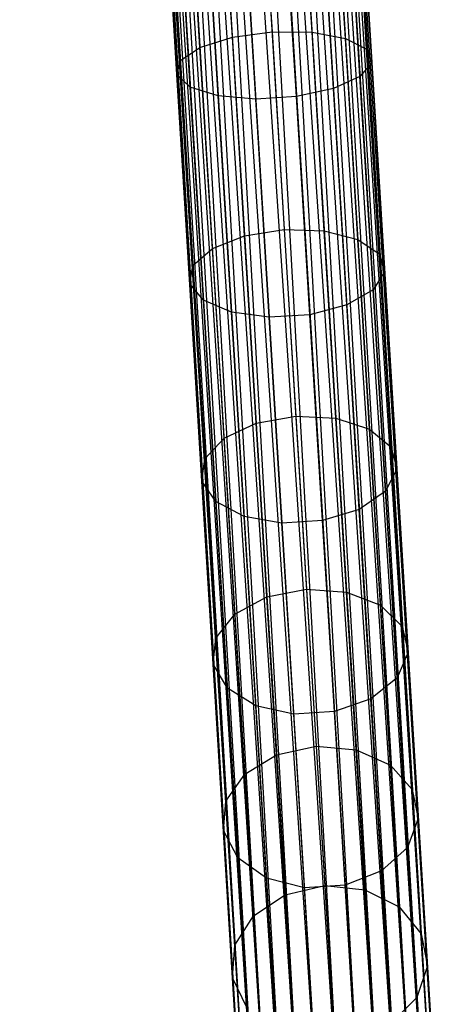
# Model space of a CAD drawing. Extents: x -102 to 102, y -101 to 102.
# Tile 272 of 481: x 1.7 to 5.99, y -78.69 to -68.67. Entities that reach past the tile are written whole.
import ezdxf

# ---------------------------------------------------------------- set-up
doc = ezdxf.new("R2010")
doc.units = 0
doc.header["$LTSCALE"] = 25.4
doc.layers.get('0').update_dxf_attribs({"linetype": 'CONTINUOUS'})

# ---------------------------------------------------------------- blocks, each defined once
blk = doc.blocks.new('NL2500011659_STL')
at = {"color": 0}
for p, q in [((4.59, -80.525, -8.414), (2.487, -43.203, -8.478)), ((2.487, -43.203, -8.478), (4.996, -80.5, -8.5)), ((4.59, -80.525, -8.414), (2.487, -43.203, -8.478)), ((2.487, -43.203, -6.522), (4.788, -80.513, -6.522)), ((2.487, -43.203, -6.522), (4.788, -80.513, -6.522)), ((2.487, -43.203, -8.478), (4.996, -80.5, -8.5)), ((2.694, -43.19, -6.5), (4.996, -80.5, -6.5)), ((2.694, -43.19, -6.5), (4.996, -80.5, -6.5)), ((2.694, -43.19, -8.5), (4.996, -80.5, -8.5)), ((2.694, -43.19, -8.5), (4.996, -80.5, -8.5)), ((2.902, -43.177, -6.522), (5.203, -80.487, -6.522)), ((2.902, -43.177, -6.522), (5.203, -80.487, -6.522)), ((2.902, -43.177, -8.478), (4.996, -80.5, -8.5)), ((2.902, -43.177, -8.478), (4.996, -80.5, -8.5)), ((2.902, -43.177, -8.478), (5.402, -80.475, -8.414)), ((2.902, -43.177, -8.478), (5.402, -80.475, -8.414)), ((5.582, -80.464, -6.691), (3.1, -43.165, -6.586)), ((3.1, -43.165, -6.586), (5.203, -80.487, -6.522)), ((3.1, -43.165, -6.586), (5.203, -80.487, -6.522)), ((5.582, -80.464, -6.691), (3.1, -43.165, -6.586)), ((3.1, -43.165, -8.414), (5.402, -80.475, -8.414)), ((3.1, -43.165, -8.414), (5.402, -80.475, -8.414)), ((3.281, -43.154, -6.691), (5.582, -80.464, -6.691)), ((3.281, -43.154, -6.691), (5.582, -80.464, -6.691)), ((5.402, -80.475, -8.414), (3.281, -43.154, -8.309)), ((3.281, -43.154, -8.309), (5.737, -80.454, -8.169)), ((3.281, -43.154, -8.309), (5.737, -80.454, -8.169)), ((5.402, -80.475, -8.414), (3.281, -43.154, -8.309)), ((5.86, -80.447, -7), (3.436, -43.144, -6.831)), ((3.436, -43.144, -6.831), (5.582, -80.464, -6.691)), ((3.436, -43.144, -6.831), (5.582, -80.464, -6.691)), ((5.86, -80.447, -7), (3.436, -43.144, -6.831)), ((3.436, -43.144, -8.169), (5.737, -80.454, -8.169)), ((3.436, -43.144, -8.169), (5.737, -80.454, -8.169)), ((3.559, -43.137, -7), (5.86, -80.447, -7)), ((3.559, -43.137, -7), (5.86, -80.447, -7)), ((5.737, -80.454, -8.169), (3.559, -43.137, -8)), ((3.559, -43.137, -8), (5.945, -80.442, -7.809)), ((3.559, -43.137, -8), (5.945, -80.442, -7.809)), ((5.737, -80.454, -8.169), (3.559, -43.137, -8)), ((5.988, -80.439, -7.395), (3.644, -43.131, -7.191)), ((3.644, -43.131, -7.191), (5.86, -80.447, -7)), ((3.644, -43.131, -7.191), (5.86, -80.447, -7)), ((5.988, -80.439, -7.395), (3.644, -43.131, -7.191)), ((3.644, -43.131, -7.809), (5.945, -80.442, -7.809)), ((3.644, -43.131, -7.809), (5.945, -80.442, -7.809)), ((3.687, -43.129, -7.395), (5.988, -80.439, -7.395)), ((3.687, -43.129, -7.605), (5.988, -80.439, -7.395)), ((5.945, -80.442, -7.809), (3.687, -43.129, -7.605)), ((3.687, -43.129, -7.605), (5.988, -80.439, -7.395)), ((3.687, -43.129, -7.395), (5.988, -80.439, -7.395)), ((5.945, -80.442, -7.809), (3.687, -43.129, -7.605)), ((4.003, -80.561, -7.395), (1.702, -43.251, -7.605)), ((1.702, -43.251, -7.395), (4.003, -80.561, -7.395)), ((4.003, -80.561, -7.395), (1.702, -43.251, -7.605)), ((1.702, -43.251, -7.605), (4.046, -80.559, -7.809)), ((1.702, -43.251, -7.605), (4.046, -80.559, -7.809)), ((1.702, -43.251, -7.395), (4.003, -80.561, -7.395)), ((1.745, -43.249, -7.809), (4.046, -80.559, -7.809)), ((1.745, -43.249, -7.809), (4.046, -80.559, -7.809)), ((4.131, -80.553, -7), (1.745, -43.249, -7.191)), ((1.745, -43.249, -7.191), (4.003, -80.561, -7.395)), ((1.745, -43.249, -7.191), (4.003, -80.561, -7.395)), ((4.131, -80.553, -7), (1.745, -43.249, -7.191)), ((4.046, -80.559, -7.809), (1.83, -43.243, -8)), ((1.83, -43.243, -8), (4.254, -80.546, -8.169)), ((1.83, -43.243, -8), (4.254, -80.546, -8.169)), ((4.046, -80.559, -7.809), (1.83, -43.243, -8)), ((1.83, -43.243, -7), (4.131, -80.553, -7)), ((1.83, -43.243, -7), (4.131, -80.553, -7)), ((1.953, -43.236, -8.169), (4.254, -80.546, -8.169)), ((1.953, -43.236, -8.169), (4.254, -80.546, -8.169)), ((4.409, -80.536, -6.691), (1.953, -43.236, -6.831)), ((1.953, -43.236, -6.831), (4.131, -80.553, -7)), ((1.953, -43.236, -6.831), (4.131, -80.553, -7)), ((4.409, -80.536, -6.691), (1.953, -43.236, -6.831)), ((4.254, -80.546, -8.169), (2.108, -43.226, -8.309)), ((2.108, -43.226, -8.309), (4.59, -80.525, -8.414)), ((2.108, -43.226, -8.309), (4.59, -80.525, -8.414)), ((4.254, -80.546, -8.169), (2.108, -43.226, -8.309)), ((2.108, -43.226, -6.691), (4.409, -80.536, -6.691)), ((2.108, -43.226, -6.691), (4.409, -80.536, -6.691)), ((2.288, -43.215, -8.414), (4.59, -80.525, -8.414)), ((2.288, -43.215, -8.414), (4.59, -80.525, -8.414)), ((4.788, -80.513, -6.522), (2.288, -43.215, -6.586)), ((2.288, -43.215, -6.586), (4.409, -80.536, -6.691)), ((2.288, -43.215, -6.586), (4.409, -80.536, -6.691)), ((4.788, -80.513, -6.522), (2.288, -43.215, -6.586)), ((3.869, -68.846, -305.453), (3.739, -66.739, -306.08)), ((3.869, -68.846, -305.453), (3.739, -66.739, -306.08)), ((4.144, -66.694, -305.996), (4.273, -68.792, -305.372)), ((4.144, -66.694, -305.996), (4.273, -68.792, -305.372)), ((4.681, -68.796, -305.453), (4.551, -66.689, -306.08)), ((4.681, -68.796, -305.453), (4.551, -66.689, -306.08)), ((5.022, -68.858, -305.683), (4.89, -66.724, -306.318)), ((5.022, -68.858, -305.683), (4.89, -66.724, -306.318)), ((3.539, -68.95, -305.683), (3.407, -66.815, -306.318)), ((3.539, -68.95, -305.683), (3.407, -66.815, -306.318)), ((5.237, -68.967, -306.021), (5.103, -66.793, -306.668)), ((5.237, -68.967, -306.021), (5.103, -66.793, -306.668)), ((3.339, -69.084, -306.021), (3.205, -66.91, -306.668)), ((3.339, -69.084, -306.021), (3.205, -66.91, -306.668)), ((5.289, -69.105, -306.41), (5.152, -66.885, -307.071)), ((5.289, -69.105, -306.41), (5.152, -66.885, -307.071)), ((3.304, -69.227, -306.41), (3.167, -67.007, -307.071)), ((3.304, -69.227, -306.41), (3.167, -67.007, -307.071)), ((5.169, -69.247, -306.782), (5.03, -66.983, -307.456)), ((5.169, -69.247, -306.782), (5.03, -66.983, -307.456)), ((3.44, -69.353, -306.782), (3.301, -67.09, -307.456)), ((3.44, -69.353, -306.782), (3.301, -67.09, -307.456)), ((3.725, -69.441, -307.073), (3.583, -67.143, -307.757)), ((3.725, -69.441, -307.073), (3.583, -67.143, -307.757)), ((4.107, -69.475, -307.232), (3.964, -67.159, -307.921)), ((4.107, -69.475, -307.232), (3.964, -67.159, -307.921)), ((4.522, -69.449, -307.232), (4.379, -67.133, -307.921)), ((4.522, -69.449, -307.232), (4.379, -67.133, -307.921)), ((4.898, -69.369, -307.073), (4.756, -67.071, -307.757)), ((4.898, -69.369, -307.073), (4.756, -67.071, -307.757)), ((3.539, -68.95, -305.683), (3.869, -68.846, -305.453)), ((3.539, -68.95, -305.683), (3.869, -68.846, -305.453)), ((3.869, -68.846, -305.453), (4.273, -68.792, -305.372)), ((3.869, -68.846, -305.453), (4.273, -68.792, -305.372)), ((3.994, -70.867, -304.587), (3.869, -68.846, -305.453)), ((3.994, -70.867, -304.587), (3.869, -68.846, -305.453)), ((4.273, -68.792, -305.372), (4.681, -68.796, -305.453)), ((4.273, -68.792, -305.372), (4.398, -70.804, -304.509)), ((4.273, -68.792, -305.372), (4.681, -68.796, -305.453)), ((4.273, -68.792, -305.372), (4.398, -70.804, -304.509)), ((4.681, -68.796, -305.453), (5.022, -68.858, -305.683)), ((4.806, -70.817, -304.587), (4.681, -68.796, -305.453)), ((4.806, -70.817, -304.587), (4.681, -68.796, -305.453)), ((4.681, -68.796, -305.453), (5.022, -68.858, -305.683)), ((5.022, -68.858, -305.683), (5.237, -68.967, -306.021)), ((5.148, -70.905, -304.806), (5.022, -68.858, -305.683)), ((5.148, -70.905, -304.806), (5.022, -68.858, -305.683)), ((5.022, -68.858, -305.683), (5.237, -68.967, -306.021)), ((3.339, -69.084, -306.021), (3.539, -68.95, -305.683)), ((3.339, -69.084, -306.021), (3.539, -68.95, -305.683)), ((3.665, -70.997, -304.806), (3.539, -68.95, -305.683)), ((3.665, -70.997, -304.806), (3.539, -68.95, -305.683)), ((5.237, -68.967, -306.021), (5.289, -69.105, -306.41)), ((5.366, -71.053, -305.128), (5.237, -68.967, -306.021)), ((5.366, -71.053, -305.128), (5.237, -68.967, -306.021)), ((5.237, -68.967, -306.021), (5.289, -69.105, -306.41)), ((3.304, -69.227, -306.41), (3.339, -69.084, -306.021)), ((3.304, -69.227, -306.41), (3.339, -69.084, -306.021)), ((3.467, -71.17, -305.128), (3.339, -69.084, -306.021)), ((3.467, -71.17, -305.128), (3.339, -69.084, -306.021)), ((5.289, -69.105, -306.41), (5.169, -69.247, -306.782)), ((5.289, -69.105, -306.41), (5.169, -69.247, -306.782)), ((5.421, -71.234, -305.498), (5.289, -69.105, -306.41)), ((5.421, -71.234, -305.498), (5.289, -69.105, -306.41)), ((3.44, -69.353, -306.782), (3.304, -69.227, -306.41)), ((3.435, -71.356, -305.498), (3.304, -69.227, -306.41)), ((3.44, -69.353, -306.782), (3.304, -69.227, -306.41)), ((3.435, -71.356, -305.498), (3.304, -69.227, -306.41)), ((5.169, -69.247, -306.782), (4.898, -69.369, -307.073)), ((5.169, -69.247, -306.782), (4.898, -69.369, -307.073)), ((5.303, -71.418, -305.852), (5.169, -69.247, -306.782)), ((5.303, -71.418, -305.852), (5.169, -69.247, -306.782)), ((3.725, -69.441, -307.073), (3.44, -69.353, -306.782)), ((3.574, -71.524, -305.852), (3.44, -69.353, -306.782)), ((3.725, -69.441, -307.073), (3.44, -69.353, -306.782)), ((3.574, -71.524, -305.852), (3.44, -69.353, -306.782)), ((4.898, -69.369, -307.073), (4.522, -69.449, -307.232)), ((4.898, -69.369, -307.073), (4.522, -69.449, -307.232)), ((5.034, -71.572, -306.129), (4.898, -69.369, -307.073)), ((5.034, -71.572, -306.129), (4.898, -69.369, -307.073)), ((4.107, -69.475, -307.232), (3.725, -69.441, -307.073)), ((3.861, -71.645, -306.129), (3.725, -69.441, -307.073)), ((4.107, -69.475, -307.232), (3.725, -69.441, -307.073)), ((3.861, -71.645, -306.129), (3.725, -69.441, -307.073)), ((4.522, -69.449, -307.232), (4.107, -69.475, -307.232)), ((4.522, -69.449, -307.232), (4.107, -69.475, -307.232)), ((4.244, -71.696, -306.28), (4.107, -69.475, -307.232)), ((4.244, -71.696, -306.28), (4.107, -69.475, -307.232)), ((4.659, -71.671, -306.28), (4.522, -69.449, -307.232)), ((4.659, -71.671, -306.28), (4.522, -69.449, -307.232)), ((3.665, -70.997, -304.806), (3.994, -70.867, -304.587)), ((3.665, -70.997, -304.806), (3.994, -70.867, -304.587)), ((3.994, -70.867, -304.587), (4.398, -70.804, -304.509)), ((3.994, -70.867, -304.587), (4.398, -70.804, -304.509)), ((4.112, -72.776, -303.493), (3.994, -70.867, -304.587)), ((4.112, -72.776, -303.493), (3.994, -70.867, -304.587)), ((4.398, -70.804, -304.509), (4.806, -70.817, -304.587)), ((4.398, -70.804, -304.509), (4.515, -72.703, -303.421)), ((4.398, -70.804, -304.509), (4.806, -70.817, -304.587)), ((4.398, -70.804, -304.509), (4.515, -72.703, -303.421)), ((4.806, -70.817, -304.587), (5.148, -70.905, -304.806)), ((4.924, -72.726, -303.493), (4.806, -70.817, -304.587)), ((4.924, -72.726, -303.493), (4.806, -70.817, -304.587)), ((4.806, -70.817, -304.587), (5.148, -70.905, -304.806)), ((5.148, -70.905, -304.806), (5.366, -71.053, -305.128)), ((5.268, -72.838, -303.698), (5.148, -70.905, -304.806)), ((5.268, -72.838, -303.698), (5.148, -70.905, -304.806)), ((5.148, -70.905, -304.806), (5.366, -71.053, -305.128)), ((3.467, -71.17, -305.128), (3.665, -70.997, -304.806)), ((3.467, -71.17, -305.128), (3.665, -70.997, -304.806)), ((3.784, -72.929, -303.698), (3.665, -70.997, -304.806)), ((3.784, -72.929, -303.698), (3.665, -70.997, -304.806)), ((5.366, -71.053, -305.128), (5.421, -71.234, -305.498)), ((5.487, -73.021, -304), (5.366, -71.053, -305.128)), ((5.487, -73.021, -304), (5.366, -71.053, -305.128)), ((5.366, -71.053, -305.128), (5.421, -71.234, -305.498)), ((3.435, -71.356, -305.498), (3.467, -71.17, -305.128)), ((3.435, -71.356, -305.498), (3.467, -71.17, -305.128)), ((3.589, -73.138, -304), (3.467, -71.17, -305.128)), ((3.589, -73.138, -304), (3.467, -71.17, -305.128)), ((5.421, -71.234, -305.498), (5.303, -71.418, -305.852)), ((5.421, -71.234, -305.498), (5.303, -71.418, -305.852)), ((5.544, -73.244, -304.346), (5.421, -71.234, -305.498)), ((5.544, -73.244, -304.346), (5.421, -71.234, -305.498)), ((3.574, -71.524, -305.852), (3.435, -71.356, -305.498)), ((3.559, -73.366, -304.346), (3.435, -71.356, -305.498)), ((3.574, -71.524, -305.852), (3.435, -71.356, -305.498)), ((3.559, -73.366, -304.346), (3.435, -71.356, -305.498)), ((5.303, -71.418, -305.852), (5.034, -71.572, -306.129)), ((5.303, -71.418, -305.852), (5.034, -71.572, -306.129)), ((5.43, -73.467, -304.678), (5.303, -71.418, -305.852)), ((5.43, -73.467, -304.678), (5.303, -71.418, -305.852)), ((3.861, -71.645, -306.129), (3.574, -71.524, -305.852)), ((3.701, -73.574, -304.678), (3.574, -71.524, -305.852)), ((3.861, -71.645, -306.129), (3.574, -71.524, -305.852)), ((3.701, -73.574, -304.678), (3.574, -71.524, -305.852)), ((5.034, -71.572, -306.129), (4.659, -71.671, -306.28)), ((5.034, -71.572, -306.129), (4.659, -71.671, -306.28)), ((5.162, -73.653, -304.937), (5.034, -71.572, -306.129)), ((5.162, -73.653, -304.937), (5.034, -71.572, -306.129)), ((4.244, -71.696, -306.28), (3.861, -71.645, -306.129)), ((3.989, -73.725, -304.937), (3.861, -71.645, -306.129)), ((4.244, -71.696, -306.28), (3.861, -71.645, -306.129)), ((3.989, -73.725, -304.937), (3.861, -71.645, -306.129)), ((4.659, -71.671, -306.28), (4.244, -71.696, -306.28)), ((4.659, -71.671, -306.28), (4.244, -71.696, -306.28)), ((4.789, -73.768, -305.078), (4.659, -71.671, -306.28)), ((4.789, -73.768, -305.078), (4.659, -71.671, -306.28)), ((4.374, -73.794, -305.078), (4.244, -71.696, -306.28)), ((4.374, -73.794, -305.078), (4.244, -71.696, -306.28)), ((3.784, -72.929, -303.698), (4.112, -72.776, -303.493)), ((3.784, -72.929, -303.698), (4.112, -72.776, -303.493)), ((4.112, -72.776, -303.493), (4.515, -72.703, -303.421)), ((4.112, -72.776, -303.493), (4.515, -72.703, -303.421)), ((4.221, -74.545, -302.187), (4.112, -72.776, -303.493)), ((4.221, -74.545, -302.187), (4.112, -72.776, -303.493)), ((4.515, -72.703, -303.421), (4.924, -72.726, -303.493)), ((4.515, -72.703, -303.421), (4.623, -74.465, -302.12)), ((4.515, -72.703, -303.421), (4.924, -72.726, -303.493)), ((4.515, -72.703, -303.421), (4.623, -74.465, -302.12)), ((4.924, -72.726, -303.493), (5.268, -72.838, -303.698)), ((5.033, -74.495, -302.187), (4.924, -72.726, -303.493)), ((5.033, -74.495, -302.187), (4.924, -72.726, -303.493)), ((4.924, -72.726, -303.493), (5.268, -72.838, -303.698)), ((5.268, -72.838, -303.698), (5.487, -73.021, -304)), ((5.378, -74.63, -302.375), (5.268, -72.838, -303.698)), ((5.378, -74.63, -302.375), (5.268, -72.838, -303.698)), ((5.268, -72.838, -303.698), (5.487, -73.021, -304)), ((3.589, -73.138, -304), (3.784, -72.929, -303.698)), ((3.589, -73.138, -304), (3.784, -72.929, -303.698)), ((3.895, -74.722, -302.375), (3.784, -72.929, -303.698)), ((3.895, -74.722, -302.375), (3.784, -72.929, -303.698)), ((5.487, -73.021, -304), (5.544, -73.244, -304.346)), ((5.6, -74.847, -302.652), (5.487, -73.021, -304)), ((5.6, -74.847, -302.652), (5.487, -73.021, -304)), ((5.487, -73.021, -304), (5.544, -73.244, -304.346)), ((3.559, -73.366, -304.346), (3.589, -73.138, -304)), ((3.559, -73.366, -304.346), (3.589, -73.138, -304)), ((3.701, -74.964, -302.652), (3.589, -73.138, -304)), ((3.701, -74.964, -302.652), (3.589, -73.138, -304)), ((5.544, -73.244, -304.346), (5.43, -73.467, -304.678)), ((5.544, -73.244, -304.346), (5.43, -73.467, -304.678)), ((5.659, -75.108, -302.97), (5.544, -73.244, -304.346)), ((5.659, -75.108, -302.97), (5.544, -73.244, -304.346)), ((3.701, -73.574, -304.678), (3.559, -73.366, -304.346)), ((3.674, -75.231, -302.97), (3.559, -73.366, -304.346)), ((3.701, -73.574, -304.678), (3.559, -73.366, -304.346)), ((3.674, -75.231, -302.97), (3.559, -73.366, -304.346)), ((5.43, -73.467, -304.678), (5.162, -73.653, -304.937)), ((5.43, -73.467, -304.678), (5.162, -73.653, -304.937)), ((5.547, -75.368, -303.274), (5.43, -73.467, -304.678)), ((5.547, -75.368, -303.274), (5.43, -73.467, -304.678)), ((3.989, -73.725, -304.937), (3.701, -73.574, -304.678)), ((3.818, -75.475, -303.274), (3.701, -73.574, -304.678)), ((3.989, -73.725, -304.937), (3.701, -73.574, -304.678)), ((3.818, -75.475, -303.274), (3.701, -73.574, -304.678)), ((5.162, -73.653, -304.937), (4.789, -73.768, -305.078)), ((5.162, -73.653, -304.937), (4.789, -73.768, -305.078)), ((5.281, -75.582, -303.512), (5.162, -73.653, -304.937)), ((5.281, -75.582, -303.512), (5.162, -73.653, -304.937)), ((4.374, -73.794, -305.078), (3.989, -73.725, -304.937)), ((4.108, -75.655, -303.512), (3.989, -73.725, -304.937)), ((4.374, -73.794, -305.078), (3.989, -73.725, -304.937)), ((4.108, -75.655, -303.512), (3.989, -73.725, -304.937)), ((4.789, -73.768, -305.078), (4.374, -73.794, -305.078)), ((4.789, -73.768, -305.078), (4.374, -73.794, -305.078)), ((4.909, -75.713, -303.642), (4.789, -73.768, -305.078)), ((4.909, -75.713, -303.642), (4.789, -73.768, -305.078)), ((4.494, -75.739, -303.642), (4.374, -73.794, -305.078)), ((4.494, -75.739, -303.642), (4.374, -73.794, -305.078)), ((4.221, -74.545, -302.187), (4.623, -74.465, -302.12)), ((4.221, -74.545, -302.187), (4.623, -74.465, -302.12)), ((4.623, -74.465, -302.12), (5.033, -74.495, -302.187)), ((4.623, -74.465, -302.12), (4.722, -76.066, -300.625)), ((4.623, -74.465, -302.12), (5.033, -74.495, -302.187)), ((4.623, -74.465, -302.12), (4.722, -76.066, -300.625)), ((3.895, -74.722, -302.375), (4.221, -74.545, -302.187)), ((3.895, -74.722, -302.375), (4.221, -74.545, -302.187)), ((4.32, -76.153, -300.685), (4.221, -74.545, -302.187)), ((4.32, -76.153, -300.685), (4.221, -74.545, -302.187)), ((5.033, -74.495, -302.187), (5.378, -74.63, -302.375)), ((5.132, -76.103, -300.685), (5.033, -74.495, -302.187)), ((5.132, -76.103, -300.685), (5.033, -74.495, -302.187)), ((5.033, -74.495, -302.187), (5.378, -74.63, -302.375)), ((5.378, -74.63, -302.375), (5.6, -74.847, -302.652)), ((5.479, -76.259, -300.853), (5.378, -74.63, -302.375)), ((5.479, -76.259, -300.853), (5.378, -74.63, -302.375)), ((5.378, -74.63, -302.375), (5.6, -74.847, -302.652)), ((3.701, -74.964, -302.652), (3.895, -74.722, -302.375)), ((3.701, -74.964, -302.652), (3.895, -74.722, -302.375)), ((3.995, -76.35, -300.853), (3.895, -74.722, -302.375)), ((3.995, -76.35, -300.853), (3.895, -74.722, -302.375)), ((5.6, -74.847, -302.652), (5.659, -75.108, -302.97)), ((5.702, -76.506, -301.102), (5.6, -74.847, -302.652)), ((5.702, -76.506, -301.102), (5.6, -74.847, -302.652)), ((5.6, -74.847, -302.652), (5.659, -75.108, -302.97)), ((3.674, -75.231, -302.97), (3.701, -74.964, -302.652)), ((3.674, -75.231, -302.97), (3.701, -74.964, -302.652)), ((3.804, -76.623, -301.102), (3.701, -74.964, -302.652)), ((3.804, -76.623, -301.102), (3.701, -74.964, -302.652)), ((5.659, -75.108, -302.97), (5.547, -75.368, -303.274)), ((5.659, -75.108, -302.97), (5.547, -75.368, -303.274)), ((5.764, -76.802, -301.388), (5.659, -75.108, -302.97)), ((5.764, -76.802, -301.388), (5.659, -75.108, -302.97)), ((3.818, -75.475, -303.274), (3.674, -75.231, -302.97)), ((3.779, -76.924, -301.388), (3.674, -75.231, -302.97)), ((3.818, -75.475, -303.274), (3.674, -75.231, -302.97)), ((3.779, -76.924, -301.388), (3.674, -75.231, -302.97)), ((5.547, -75.368, -303.274), (5.281, -75.582, -303.512)), ((5.547, -75.368, -303.274), (5.281, -75.582, -303.512)), ((5.653, -77.095, -301.661), (5.547, -75.368, -303.274)), ((5.653, -77.095, -301.661), (5.547, -75.368, -303.274)), ((4.108, -75.655, -303.512), (3.818, -75.475, -303.274)), ((3.924, -77.202, -301.661), (3.818, -75.475, -303.274)), ((4.108, -75.655, -303.512), (3.818, -75.475, -303.274)), ((3.924, -77.202, -301.661), (3.818, -75.475, -303.274)), ((5.281, -75.582, -303.512), (4.909, -75.713, -303.642)), ((5.281, -75.582, -303.512), (4.909, -75.713, -303.642)), ((5.389, -77.335, -301.875), (5.281, -75.582, -303.512)), ((5.389, -77.335, -301.875), (5.281, -75.582, -303.512)), ((4.494, -75.739, -303.642), (4.108, -75.655, -303.512)), ((4.216, -77.407, -301.875), (4.108, -75.655, -303.512)), ((4.494, -75.739, -303.642), (4.108, -75.655, -303.512)), ((4.216, -77.407, -301.875), (4.108, -75.655, -303.512)), ((4.909, -75.713, -303.642), (4.494, -75.739, -303.642)), ((4.909, -75.713, -303.642), (4.494, -75.739, -303.642)), ((4.603, -77.506, -301.991), (4.494, -75.739, -303.642)), ((4.603, -77.506, -301.991), (4.494, -75.739, -303.642)), ((5.018, -77.48, -301.991), (4.909, -75.713, -303.642)), ((5.018, -77.48, -301.991), (4.909, -75.713, -303.642)), ((4.32, -76.153, -300.685), (4.722, -76.066, -300.625)), ((4.32, -76.153, -300.685), (4.722, -76.066, -300.625)), ((4.722, -76.066, -300.625), (5.132, -76.103, -300.685)), ((4.722, -76.066, -300.625), (4.81, -77.484, -298.955)), ((4.722, -76.066, -300.625), (5.132, -76.103, -300.685)), ((4.722, -76.066, -300.625), (4.81, -77.484, -298.955)), ((3.995, -76.35, -300.853), (4.32, -76.153, -300.685)), ((3.995, -76.35, -300.853), (4.32, -76.153, -300.685)), ((4.408, -77.577, -299.007), (4.32, -76.153, -300.685)), ((4.408, -77.577, -299.007), (4.32, -76.153, -300.685)), ((5.132, -76.103, -300.685), (5.479, -76.259, -300.853)), ((5.22, -77.527, -299.007), (5.132, -76.103, -300.685)), ((5.22, -77.527, -299.007), (5.132, -76.103, -300.685)), ((5.132, -76.103, -300.685), (5.479, -76.259, -300.853)), ((5.479, -76.259, -300.853), (5.702, -76.506, -301.102)), ((5.568, -77.701, -299.154), (5.479, -76.259, -300.853)), ((5.568, -77.701, -299.154), (5.479, -76.259, -300.853)), ((5.479, -76.259, -300.853), (5.702, -76.506, -301.102)), ((3.804, -76.623, -301.102), (3.995, -76.35, -300.853)), ((3.804, -76.623, -301.102), (3.995, -76.35, -300.853)), ((4.084, -77.793, -299.154), (3.995, -76.35, -300.853)), ((4.084, -77.793, -299.154), (3.995, -76.35, -300.853)), ((5.702, -76.506, -301.102), (5.764, -76.802, -301.388)), ((5.793, -77.975, -299.371), (5.702, -76.506, -301.102)), ((5.793, -77.975, -299.371), (5.702, -76.506, -301.102)), ((5.702, -76.506, -301.102), (5.764, -76.802, -301.388)), ((3.779, -76.924, -301.388), (3.804, -76.623, -301.102)), ((3.779, -76.924, -301.388), (3.804, -76.623, -301.102)), ((3.894, -78.092, -299.371), (3.804, -76.623, -301.102)), ((3.894, -78.092, -299.371), (3.804, -76.623, -301.102)), ((5.764, -76.802, -301.388), (5.653, -77.095, -301.661)), ((5.764, -76.802, -301.388), (5.653, -77.095, -301.661)), ((5.856, -78.302, -299.621), (5.764, -76.802, -301.388)), ((5.856, -78.302, -299.621), (5.764, -76.802, -301.388)), ((3.924, -77.202, -301.661), (3.779, -76.924, -301.388)), ((3.871, -78.424, -299.621), (3.779, -76.924, -301.388)), ((3.924, -77.202, -301.661), (3.779, -76.924, -301.388)), ((3.871, -78.424, -299.621), (3.779, -76.924, -301.388)), ((5.653, -77.095, -301.661), (5.389, -77.335, -301.875)), ((5.653, -77.095, -301.661), (5.389, -77.335, -301.875)), ((5.748, -78.625, -299.859), (5.653, -77.095, -301.661)), ((5.748, -78.625, -299.859), (5.653, -77.095, -301.661)), ((4.216, -77.407, -301.875), (3.924, -77.202, -301.661)), ((4.019, -78.731, -299.859), (3.924, -77.202, -301.661)), ((4.216, -77.407, -301.875), (3.924, -77.202, -301.661)), ((4.019, -78.731, -299.859), (3.924, -77.202, -301.661)), ((5.389, -77.335, -301.875), (5.018, -77.48, -301.991)), ((5.389, -77.335, -301.875), (5.018, -77.48, -301.991)), ((5.485, -78.888, -300.045), (5.389, -77.335, -301.875)), ((5.485, -78.888, -300.045), (5.389, -77.335, -301.875)), ((4.603, -77.506, -301.991), (4.216, -77.407, -301.875)), ((4.312, -78.96, -300.045), (4.216, -77.407, -301.875)), ((4.603, -77.506, -301.991), (4.216, -77.407, -301.875)), ((4.312, -78.96, -300.045), (4.216, -77.407, -301.875)), ((4.408, -77.577, -299.007), (4.81, -77.484, -298.955)), ((4.408, -77.577, -299.007), (4.81, -77.484, -298.955)), ((5.018, -77.48, -301.991), (4.603, -77.506, -301.991)), ((5.018, -77.48, -301.991), (4.603, -77.506, -301.991)), ((4.81, -77.484, -298.955), (5.22, -77.527, -299.007)), ((4.81, -77.484, -298.955), (4.885, -78.7, -297.132)), ((4.81, -77.484, -298.955), (5.22, -77.527, -299.007)), ((4.81, -77.484, -298.955), (4.885, -78.7, -297.132)), ((5.114, -79.046, -300.147), (5.018, -77.48, -301.991)), ((5.114, -79.046, -300.147), (5.018, -77.48, -301.991)), ((4.084, -77.793, -299.154), (4.408, -77.577, -299.007)), ((4.084, -77.793, -299.154), (4.408, -77.577, -299.007)), ((4.483, -78.799, -297.176), (4.408, -77.577, -299.007)), ((4.483, -78.799, -297.176), (4.408, -77.577, -299.007)), ((4.699, -79.072, -300.147), (4.603, -77.506, -301.991)), ((4.699, -79.072, -300.147), (4.603, -77.506, -301.991)), ((5.22, -77.527, -299.007), (5.568, -77.701, -299.154)), ((5.295, -78.749, -297.176), (5.22, -77.527, -299.007)), ((5.295, -78.749, -297.176), (5.22, -77.527, -299.007)), ((5.22, -77.527, -299.007), (5.568, -77.701, -299.154)), ((3.894, -78.092, -299.371), (4.084, -77.793, -299.154)), ((3.894, -78.092, -299.371), (4.084, -77.793, -299.154)), ((4.16, -79.03, -297.3), (4.084, -77.793, -299.154)), ((4.16, -79.03, -297.3), (4.084, -77.793, -299.154)), ((5.568, -77.701, -299.154), (5.793, -77.975, -299.371)), ((5.644, -78.939, -297.3), (5.568, -77.701, -299.154)), ((5.644, -78.939, -297.3), (5.568, -77.701, -299.154)), ((5.568, -77.701, -299.154), (5.793, -77.975, -299.371)), ((5.793, -77.975, -299.371), (5.856, -78.302, -299.621)), ((5.871, -79.236, -297.483), (5.793, -77.975, -299.371)), ((5.871, -79.236, -297.483), (5.793, -77.975, -299.371)), ((5.793, -77.975, -299.371), (5.856, -78.302, -299.621)), ((3.871, -78.424, -299.621), (3.894, -78.092, -299.371)), ((3.871, -78.424, -299.621), (3.894, -78.092, -299.371)), ((3.972, -79.353, -297.483), (3.894, -78.092, -299.371)), ((3.972, -79.353, -297.483), (3.894, -78.092, -299.371)), ((5.856, -78.302, -299.621), (5.748, -78.625, -299.859)), ((5.856, -78.302, -299.621), (5.748, -78.625, -299.859)), ((5.936, -79.589, -297.692), (5.856, -78.302, -299.621)), ((5.936, -79.589, -297.692), (5.856, -78.302, -299.621)), ((4.019, -78.731, -299.859), (3.871, -78.424, -299.621)), ((3.951, -79.711, -297.692), (3.871, -78.424, -299.621)), ((4.019, -78.731, -299.859), (3.871, -78.424, -299.621)), ((3.951, -79.711, -297.692), (3.871, -78.424, -299.621)), ((5.748, -78.625, -299.859), (5.485, -78.888, -300.045)), ((5.748, -78.625, -299.859), (5.485, -78.888, -300.045)), ((5.829, -79.937, -297.893), (5.748, -78.625, -299.859)), ((5.829, -79.937, -297.893), (5.748, -78.625, -299.859))]:
    blk.add_line(p, q, dxfattribs=at)

msp = doc.modelspace()

# ---------------------------------------------------------------- block references
at = {"color": 0}
msp.add_blockref('NL2500011659_STL', (0, 0), dxfattribs=at)

doc.saveas('drawing.dxf')
